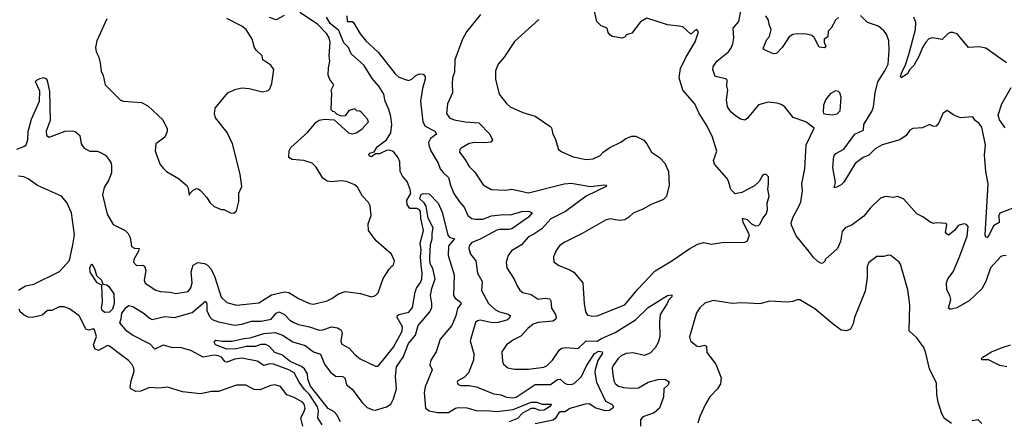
# Model space of a CAD drawing. Extents: x 2087054 to 2277909, y 548907 to 753496.
# Tile 318 of 444: x 2184403 to 2191549, y 701317 to 704228. Entities that reach past the tile are written whole.
import ezdxf

# ---------------------------------------------------------------- set-up
doc = ezdxf.new("R2010")
doc.units = 0

msp = doc.modelspace()

# ---------------------------------------------------------------- linework, layer by layer
at = {"layer": '0CON20XD'}
for points in [[(2191563, 702513), (2191545, 702514.4), (2191525, 702506.7), (2191448.8, 702425), (2191414.3, 702324.3), (2191385, 702271.9), (2191294.7, 702185.3), (2191205, 702133.3), (2191164.5, 702124.5), (2191152.5, 702125), (2191145, 702132.5), (2191160, 702195), (2191154, 702225), (2191132.5, 702265), (2191129.4, 702315), (2191138, 702345), (2191177.8, 702395), (2191224.3, 702504.3), (2191278.6, 702655), (2191285.9, 702724.1), (2191275, 702740), (2191255, 702743.3), (2191215, 702732.5), (2191186.7, 702695), (2191145, 702662.5), (2191130.7, 702670.7), (2191122.5, 702685), (2191132.5, 702735), (2191126.1, 702746.1), (2191055, 702752.5), (2191035, 702747.5), (2191015, 702753.8), (2190956.7, 702795), (2190915, 702816), (2190816.7, 702925), (2190775, 702943.3), (2190745, 702936.2), (2190686.4, 702943.6), (2190650.3, 702929.7), (2190575, 702857.5), (2190530.2, 702799.8), (2190445, 702737.1), (2190394, 702715), (2190372.4, 702687.6), (2190360.8, 702615), (2190338, 702565), (2190250, 702485), (2190250, 702475), (2190235, 702460), (2190223.3, 702456.7), (2190195, 702472), (2190165, 702498.8), (2190128.3, 702548.3), (2190037.6, 702657.6), (2190003.6, 702735), (2190002.4, 702752.4), (2190015.8, 702795), (2190060.6, 702875), (2190071.1, 702905), (2190083.8, 702985), (2190079.3, 703035), (2190100.3, 703145), (2190111.9, 703318.1), (2190168.3, 703438.3), (2190107.5, 703485), (2190016.8, 703516.8), (2189955, 703594), (2189930.3, 703610.3), (2189900.3, 703620.3), (2189835, 703627.8), (2189765, 703608), (2189685, 703511.2), (2189665, 703498), (2189635, 703504.2), (2189595, 703530.8), (2189565, 703558), (2189541.1, 703595), (2189532.1, 703645), (2189541.5, 703715), (2189534.4, 703745), (2189536.9, 703786.9), (2189526.7, 703796.7), (2189451.2, 703815), (2189432.9, 703865), (2189437.1, 703885), (2189463.4, 703926.6), (2189547, 703993), (2189565, 704018.8), (2189577.8, 704052.2), (2189586.5, 704095), (2189580.8, 704165), (2189623.1, 704215), (2189641.9, 704315)], [(2184382.8, 703287.2), (2184433.6, 703306.4), (2184450.5, 703319.5), (2184462.5, 703355), (2184464.6, 703415.4), (2184487.7, 703505), (2184546.5, 703635), (2184548, 703708), (2184518, 703775), (2184523.3, 703785), (2184545, 703798), (2184575, 703808), (2184595, 703796.7), (2184602, 703785), (2184620, 703705), (2184624, 703495), (2184595, 703417.5), (2184597.5, 703385), (2184615.6, 703374.4), (2184731.5, 703418.5), (2184785, 703420.8), (2184805, 703415.8), (2184838.6, 703385), (2184849.2, 703325), (2184871.2, 703295), (2184912.4, 703272.4), (2184965, 703272.5), (2184985, 703265.8), (2185025, 703243.3), (2185053.3, 703205), (2185065.8, 703185.8), (2185070, 703165), (2185068.8, 703115), (2185048.9, 703065), (2185015, 703008.8), (2185003.3, 702955), (2185036.8, 702815), (2185080.6, 702740.6), (2185168, 702695), (2185190.8, 702675), (2185204.3, 702645), (2185215, 702578.8), (2185235, 702568.6), (2185268.8, 702565), (2185264.3, 702545), (2185232.2, 702485), (2185229.2, 702465), (2185251.1, 702441.1), (2185294.3, 702444.3), (2185307.8, 702437.8), (2185317.9, 702405), (2185305.6, 702335), (2185313, 702313), (2185391.7, 702261.7), (2185422.3, 702252.3), (2185495, 702249.2), (2185535, 702238.8), (2185625, 702252), (2185645, 702280), (2185654.6, 702315.4), (2185648, 702395), (2185662.2, 702445), (2185695, 702463.3), (2185745, 702456.2), (2185765.5, 702445), (2185792.5, 702415), (2185817.9, 702357.9), (2185865, 702212.9), (2185905, 702172.1), (2185975, 702154.5), (2186139.1, 702170.9), (2186230.5, 702229.5), (2186325, 702250), (2186355.7, 702245.7), (2186425, 702202.5), (2186505, 702165.6), (2186535, 702160), (2186634.6, 702185.4), (2186668.7, 702201.3), (2186716.7, 702235), (2186765, 702253.8), (2186875, 702238.8), (2186956.4, 702213.6), (2186985, 702223.3), (2187005, 702242.5), (2187041.7, 702348.3), (2187084.2, 702415.8), (2187104.2, 702435.8), (2187115, 702447.5), (2187122.5, 702475), (2187101.2, 702525), (2186990.8, 702620.8), (2186933.8, 702695), (2186931.4, 702745), (2186954, 702805), (2186946, 702875), (2186935, 702898.8), (2186891.2, 702945), (2186855, 703010), (2186835, 703028.8), (2186775, 703050.8), (2186735, 703057.1), (2186665, 703049.2), (2186635, 703054), (2186603.8, 703075), (2186555.6, 703155.6), (2186524.4, 703184.4), (2186465, 703204.4), (2186380.6, 703210.6), (2186357, 703227), (2186359.6, 703275), (2186370.9, 703299.1), (2186495, 703411.1), (2186555, 703482), (2186575, 703497.5), (2186615, 703504.3), (2186685, 703500), (2186790, 703405), (2186815, 703398), (2186844.3, 703405.7), (2186885, 703431.2), (2186933.3, 703485), (2186926.7, 703505), (2186883, 703553), (2186871.7, 703561.7), (2186850, 703565), (2186835, 703580), (2186791.7, 703568.3), (2186765, 703530), (2186735, 703527.5), (2186705, 703540), (2186688.3, 703558.3), (2186675, 703560), (2186663, 703573), (2186667.5, 703695), (2186662.5, 703715), (2186682.5, 703755), (2186652.9, 703792.9), (2186641.4, 703825), (2186643, 703877), (2186653.3, 703925), (2186649.2, 703965), (2186656.8, 704063.2), (2186649.5, 704095), (2186631.2, 704125), (2186563.8, 704195), (2186435, 704280)], [(2185035.5, 704234.5), (2184962.5, 704075), (2184953.3, 704025), (2184956.7, 703995), (2184976, 703956), (2184986.2, 703915), (2184993.9, 703853.9), (2185007.5, 703822.5), (2185023.8, 703755), (2185135, 703643.3), (2185156.1, 703636.1), (2185287.5, 703625), (2185332.3, 703602.3), (2185440.3, 703500.3), (2185474, 703435), (2185473.8, 703415), (2185455, 703373.3), (2185390, 703325), (2185386.7, 703275), (2185396.1, 703246.1), (2185423.3, 703175), (2185446.1, 703146.1), (2185467.5, 703125), (2185555, 703073.3), (2185615, 703023.3), (2185624.2, 703004.2), (2185633, 702953), (2185636.7, 702965), (2185660.9, 702989.1), (2185685, 703000), (2185698.8, 702998.8), (2185715.9, 702985.9), (2185758.3, 702938.3), (2185785, 702897.5), (2185815, 702870), (2185865, 702847.5), (2185885, 702847.5), (2185933.6, 702823.6), (2185957, 702823), (2185975, 702840), (2185993, 702907), (2185993.9, 702966.1), (2186013.8, 703015), (2186003.8, 703105), (2185946.2, 703326.2), (2185908.8, 703408.8), (2185823.3, 703515), (2185816.4, 703546.4), (2185821.2, 703585), (2185913.3, 703695), (2185965, 703720), (2186015, 703732), (2186068.3, 703728.3), (2186165, 703703.3), (2186205, 703712.5), (2186217.5, 703725), (2186233.3, 703765), (2186246.2, 703865), (2186225, 703897.5), (2186167.5, 703935), (2186162.5, 703965), (2186118.8, 704005), (2186106.7, 704025), (2186088.8, 704085), (2186046, 704155), (2186015, 704181.4), (2185906.7, 704235)], [(2186597.7, 701285), (2186567.6, 701335), (2186571.6, 701385), (2186564, 701416), (2186505, 701504.8), (2186469.9, 701539.9), (2186430, 701595), (2186395, 701662.9), (2186356.7, 701685), (2186244.6, 701725.4), (2186215, 701726.2), (2186175, 701715.4), (2186125, 701747.5), (2186015, 701767.6), (2185965, 701762.5), (2185905, 701739.7), (2185895, 701742.9), (2185866.8, 701775), (2185844.2, 701785.8), (2185815, 701790.9), (2185734.7, 701774.7), (2185645, 701824.1), (2185566.7, 701845), (2185515, 701842.5), (2185445, 701861.8), (2185383.6, 701833.6), (2185349.2, 701869.2), (2185221.8, 701935), (2185179.2, 701965), (2185128.9, 702025), (2185139.5, 702055), (2185143.6, 702096.4), (2185175, 702136.5), (2185195, 702151.8), (2185222.9, 702145), (2185305, 702093.6), (2185345, 702058.9), (2185365, 702050.5), (2185455, 702072.2), (2185525, 702064.8), (2185655, 702099.6), (2185751.9, 702181.9), (2185761.2, 702165), (2185759.7, 702115), (2185780.1, 702070.1), (2185798.4, 702048.4), (2185845, 702031.4), (2185965, 702009.2), (2186014.8, 702015.2), (2186085, 702038.4), (2186155, 702036.7), (2186228.3, 702051.7), (2186265, 702095.5), (2186285, 702104.6), (2186325, 702084.6), (2186363.5, 702045), (2186392.3, 702027.7), (2186425, 702012.9), (2186505, 701995.3), (2186575, 701972.1), (2186603.3, 701975), (2186665, 701996.2), (2186708.4, 701988.4), (2186733.3, 701973.3), (2186742.7, 701955), (2186732.6, 701892.6), (2186740.3, 701870.3), (2186795, 701840.8), (2186835, 701794), (2186873.8, 701763.8), (2186985, 701711.2), (2187005, 701711.2), (2187115, 701848.1), (2187179.6, 701965), (2187181.8, 701995), (2187142.1, 702065), (2187141.8, 702075), (2187155, 702086), (2187226.5, 702103.5), (2187254.3, 702135.7), (2187272.6, 702247.4), (2187283.4, 702276.6), (2187312.6, 702317.4), (2187321.3, 702345), (2187324.7, 702385), (2187316.7, 702443.3), (2187312.4, 702505), (2187316.8, 702555), (2187309.3, 702605), (2187333.6, 702695), (2187312.9, 702785), (2187310.5, 702835), (2187304.6, 702845), (2187285, 702854.7), (2187235, 702855.8), (2187215.2, 702885), (2187213.1, 702916.9), (2187240.6, 702965), (2187237.3, 702995), (2187215, 703050.9), (2187180.6, 703090.6), (2187164.4, 703124.4), (2187160.5, 703195), (2187149.3, 703225), (2187115, 703270.7), (2187085, 703280.5), (2187065, 703277.4), (2187015, 703253.7), (2186985, 703251.9), (2186955, 703232), (2186940.6, 703235), (2186935.6, 703245), (2186945, 703258.5), (2186975, 703267.5), (2186996.6, 703303.4), (2187063.8, 703355), (2187096, 703405), (2187102.8, 703465), (2187096.3, 703525), (2187083, 703575), (2187055.4, 703635), (2187045.6, 703685.6), (2187009.8, 703745), (2186961, 703801), (2186901.6, 703895), (2186808.7, 703978.7), (2186788.8, 704025), (2186755, 704060), (2186719.3, 704149.3), (2186655, 704200.4), (2186630, 704245)], [(2186323.2, 704256.8), (2186265, 704226.4), (2186215, 704244.5)], [(2186776, 704255), (2186780, 704215), (2186815, 704213.8), (2186825, 704206.2), (2186874, 704124), (2186913.9, 704073.9), (2187005, 703992.7), (2187127.7, 703835), (2187155, 703809.6), (2187225, 703786.1), (2187248.9, 703795), (2187277.1, 703822.9), (2187305, 703833), (2187330.5, 703830.5), (2187345.6, 703815.6), (2187346.6, 703795), (2187325, 703726.7), (2187312.7, 703635), (2187327.8, 703485), (2187345, 703454.6), (2187415, 703417.3), (2187426.7, 703395), (2187383.9, 703365), (2187369.7, 703335), (2187371.2, 703315), (2187387.6, 703275), (2187439.7, 703185), (2187453.9, 703143.9), (2187475, 703116.4), (2187515, 703080.8), (2187528.4, 703025), (2187554.2, 702965), (2187595.5, 702905), (2187628.1, 702865), (2187655.7, 702805), (2187683.7, 702783.7), (2187708.3, 702778.3), (2187765, 702778.8), (2187826.3, 702803.7), (2187915, 702812.4), (2187965, 702810.8), (2188055, 702835.3), (2188102.5, 702835), (2188122.5, 702825), (2188095, 702792.5), (2187975, 702708.3), (2187955, 702703.3), (2187885.9, 702704.1), (2187865, 702697.6), (2187738.8, 702631.2), (2187685, 702609.6), (2187664.5, 702585), (2187661.5, 702565), (2187674.5, 702525), (2187712.7, 702475), (2187724.5, 702385), (2187760, 702325), (2187755, 702260), (2187804.7, 702165), (2187855, 702120.5), (2187885, 702105.8), (2187948.5, 702088.5), (2187965.8, 702075), (2187952.9, 702055), (2187937.5, 702045), (2187875, 702027.4), (2187834, 702026), (2187745, 702045.4), (2187725, 702040), (2187711.7, 702028.3), (2187672.9, 701895), (2187699.8, 701799.8), (2187695.4, 701755), (2187658.9, 701661.1), (2187630.6, 701629.4), (2187583.3, 701605), (2187576.7, 701595), (2187585, 701577.5), (2187605, 701568.8), (2187665, 701569.4), (2187715, 701560.5), (2187845, 701510.6), (2187895, 701501.1), (2187935, 701484.7), (2187985, 701481.1), (2188006.5, 701485), (2188145, 701576.6), (2188255, 701576.2), (2188305, 701612.9), (2188324.5, 701615.5), (2188355, 701588.5), (2188375, 701579.7), (2188405, 701577.1), (2188426.3, 701583.7), (2188481.2, 701635), (2188516.7, 701713.3), (2188575, 701802.9), (2188605, 701818.3), (2188629.2, 701815), (2188632.7, 701805), (2188599.2, 701750.8), (2188578.4, 701685), (2188576.7, 701663.3), (2188589.1, 701595), (2188654.3, 701455), (2188703.1, 701433.1), (2188712.9, 701415), (2188708, 701405), (2188680.7, 701389.3), (2188655, 701387), (2188585, 701404.3), (2188535, 701437.2), (2188506, 701435), (2188395, 701401.9), (2188361.5, 701378.5), (2188325, 701379.2), (2188315, 701372.5), (2188289.7, 701330.3), (2188275, 701319.2), (2188145, 701290.4)], [(2187746.9, 704265), (2187645, 704138.9)], [(2188171.7, 704228.3), (2187995, 704070), (2187919.2, 703955), (2187876.2, 703905), (2187856.7, 703855), (2187856.7, 703795), (2187882.5, 703687.5), (2187935, 703617.5), (2187962.5, 703595), (2188055, 703554.2), (2188145, 703527.1), (2188250, 703455), (2188262, 703442), (2188271.2, 703395), (2188288.8, 703365), (2188313.3, 703285), (2188336.4, 703266.4), (2188420, 703230), (2188515, 703211.4), (2188565, 703215.8), (2188615, 703241.2), (2188636.7, 703265), (2188685, 703300), (2188765, 703338.8), (2188802.5, 703365), (2188845, 703382), (2188875, 703382), (2188931.7, 703351.7), (2188955, 703326.7), (2188988.8, 703265), (2189045.6, 703225.6), (2189085.6, 703185.6), (2189112, 703125), (2189115.7, 703024.3), (2189097.5, 702945), (2189075, 702920.6), (2188985, 702885.8), (2188925, 702850), (2188855, 702822.5), (2188825, 702792.5), (2188795, 702773.8), (2188755, 702768.8), (2188685, 702781.2), (2188655, 702772), (2188485, 702674.3), (2188355, 702610), (2188323.5, 702586.5), (2188299.2, 702555), (2188278, 702505), (2188279.3, 702469.3), (2188315, 702441.2), (2188395, 702411.2), (2188424.1, 702394.1), (2188488.8, 702315), (2188498.8, 702165), (2188510, 702105), (2188525, 702081.2), (2188565, 702073.8)], [(2188565, 702073.8), (2188595, 702076.2), (2188794.4, 702155.6), (2188889.1, 702270.9), (2189015, 702404.2), (2189135, 702476), (2189266.7, 702565), (2189325, 702596), (2189365, 702608), (2189425, 702597.5), (2189498.8, 702608.8), (2189665, 702611.2), (2189685, 702621.2), (2189700.6, 702665), (2189654.2, 702755), (2189650, 702785), (2189682.5, 702775), (2189714.2, 702744.2), (2189745, 702730), (2189765, 702732.5), (2189776.1, 702743.9), (2189796.7, 702785), (2189820, 702815), (2189830, 702845), (2189826.7, 702895), (2189842.5, 702945), (2189833, 702997), (2189837, 703033), (2189837, 703087), (2189821.7, 703101.7), (2189805, 703102.5), (2189793.9, 703096.1), (2189768.8, 703051.2), (2189735, 703020), (2189645, 702972.5), (2189595, 702962.5), (2189564.1, 702994.1), (2189548, 703055), (2189536, 703075), (2189445, 703177.5), (2189438, 703205), (2189462.7, 703272.7), (2189430, 703375), (2189393.4, 703453.4), (2189330.7, 703550.7), (2189304, 703615), (2189215.7, 703715.7), (2189188.9, 703805), (2189198, 703872), (2189236.6, 703953.4), (2189305, 704067.5), (2189329.3, 704139.3), (2189315, 704157.5), (2189273, 704123), (2189215, 704176.7), (2189189.5, 704180.5), (2189105, 704191.2), (2188955, 704238.8), (2188909.2, 704210.8), (2188845, 704130), (2188805, 704117.5), (2188796.4, 704103.6), (2188775, 704093.3), (2188705, 704105.8), (2188685, 704118), (2188674.3, 704135), (2188667, 704167), (2188623.8, 704183.8), (2188591.2, 704215), (2188575, 704290)], [(2190345, 704242.2), (2190323.3, 704225), (2190292.9, 704165), (2190271.2, 704145), (2190267.5, 704102.5), (2190242.5, 704085), (2190241.4, 704061.4), (2190252.5, 704035), (2190245, 704022.5), (2190205, 704027.5), (2190168.2, 704098.2), (2190152.4, 704112.4), (2190112.8, 704122.8), (2190045, 704123.6), (2190015, 704119.4), (2189987.1, 704102.9), (2189935.7, 704024.3), (2189895, 703982), (2189875, 703980), (2189807.5, 704007.5), (2189800, 704015), (2189800.8, 704025), (2189826.6, 704083.4), (2189844.5, 704105.5), (2189857.3, 704157.3), (2189842, 704192), (2189836.4, 704225), (2189819.1, 704255)], [(2191619.1, 702860.9), (2191517.1, 702822.9), (2191508.6, 702805), (2191512.5, 702755), (2191470.7, 702729.3), (2191440, 702665), (2191425, 702646), (2191415, 702646.7), (2191411.2, 702665), (2191428.9, 702991.1), (2191431.2, 703035), (2191415.8, 703125.8), (2191405.3, 703244.7), (2191413.2, 703315), (2191386.3, 703446.3), (2191365, 703476), (2191336.7, 703495), (2191320.7, 703520.7), (2191230, 703515), (2191183, 703533), (2191135, 703566.7), (2191102.5, 703545), (2191072.7, 703477.3), (2191055, 703453.3), (2191035, 703451.2), (2191005, 703466.2), (2190955, 703441.2), (2190885, 703436.2), (2190862.5, 703425), (2190837.5, 703385), (2190790.8, 703355), (2190661.8, 703318.2), (2190611.7, 703288.3), (2190565, 703244.2), (2190523.6, 703226.4), (2190466.4, 703183.6), (2190385, 703046.9), (2190365, 703028.6), (2190330, 703010), (2190313.8, 703005), (2190322.9, 703045), (2190303.5, 703153.5), (2190310.6, 703235), (2190327.1, 703255), (2190383.7, 703286.4), (2190464.8, 703395.2), (2190526, 703425), (2190530.4, 703465), (2190589.2, 703565), (2190600, 703595), (2190611.3, 703695), (2190631.3, 703775), (2190682.2, 703855), (2190705.4, 703905), (2190714.4, 704005), (2190711.4, 704075), (2190695, 704121.2), (2190675, 704147.1), (2190635, 704180.8), (2190556.3, 704206.3), (2190505, 704257.8)], [(2191564, 703914), (2191415, 704020), (2191368.6, 704031.4), (2191290, 704025), (2191206, 704125), (2191175, 704135.5), (2191155.6, 704134.4), (2191141.7, 704128.3), (2191097, 704083), (2191025, 704095.5), (2191002, 704088), (2190980, 704065), (2190955.4, 704025), (2190929.5, 703960.5), (2190892.9, 703895), (2190864, 703865), (2190845.7, 703835), (2190800, 703805), (2190796.2, 703815), (2190805.6, 703845), (2190828.8, 703891.2), (2190857.2, 703975), (2190903.3, 704155), (2190907.8, 704207.8), (2190892.5, 704245)], [(2187645, 704138.9), (2187616.4, 704085), (2187560, 703935), (2187558, 703845), (2187544.3, 703805), (2187541.2, 703761.2), (2187544, 703696), (2187507.5, 703615), (2187500, 703545), (2187522, 703515), (2187555, 703500), (2187635, 703486), (2187735, 703478.8), (2187814.3, 703395), (2187834, 703355), (2187821.9, 703338.1), (2187775, 703331.8), (2187705, 703335.3), (2187665, 703328), (2187605.7, 703295), (2187597.1, 703285), (2187594.3, 703265), (2187633.3, 703215), (2187665, 703160), (2187705, 703118.8), (2187767.6, 703027.6), (2187824.4, 702994.4), (2187928, 702988), (2187975, 702997.1), (2188095, 702970.6), (2188355, 703034.7), (2188405, 703040.8), (2188544.6, 703015.4), (2188645, 703028.2), (2188661.2, 703025), (2188658.8, 703015), (2188514, 702945), (2188365, 702834.6), (2188258.2, 702781.8), (2188192.1, 702707.9), (2188135, 702668.5), (2188095, 702650), (2188045, 702591.9), (2187971.1, 702548.9), (2187947.1, 702515), (2187933.6, 702465), (2187938.9, 702425), (2187992.1, 702342.1), (2188013, 702293), (2188033.3, 702263.3), (2188055.6, 702245.6), (2188115, 702230.5), (2188165, 702198.1), (2188215.4, 702204.6), (2188249.8, 702199.8), (2188258.5, 702185), (2188261.3, 702131.3), (2188292.7, 702085), (2188297.3, 702065), (2188290.8, 702049.2), (2188273.1, 702036.9), (2188165, 702027.3), (2188130, 702015), (2188090.8, 701985), (2188040.6, 701929.4), (2187987.5, 701902.5), (2187936.2, 701865), (2187901.4, 701815), (2187905.7, 701745), (2187914.3, 701725), (2187945, 701698.9), (2187995, 701689.1), (2188095, 701689.2), (2188205.8, 701704.2), (2188230.6, 701715), (2188270.8, 701755), (2188320.8, 701829.2), (2188337.8, 701842.2), (2188365.6, 701845.6), (2188455, 701838.1), (2188515, 701893.3), (2188595, 701892.4), (2188625, 701911.4), (2188725, 701954.7), (2188872.4, 702047.6), (2188963.4, 702136.6), (2189105, 702224.2), (2189135, 702227.5), (2189135.7, 702215), (2189111.1, 702188.9), (2189102.5, 702165), (2189050.6, 702085), (2189045.6, 702035), (2189048.1, 701925), (2189036.6, 701883.4), (2189015, 701843.8), (2188978.8, 701805), (2188935, 701787.5), (2188855, 701806.7), (2188805, 701801.4), (2188767.8, 701785), (2188745.4, 701765), (2188709.2, 701715), (2188702.5, 701695), (2188704.1, 701665.9), (2188714, 701605), (2188724.2, 701585), (2188748.8, 701565), (2188786, 701556), (2188845, 701550), (2188895, 701553.8), (2188965, 701594.3), (2189035.5, 701614.5), (2189085.5, 701615.5), (2189117.2, 701597.2), (2189110, 701575), (2189078.8, 701545), (2189076.1, 701486.1), (2189046, 701405), (2189007.4, 701372.6), (2188926.5, 701343.5), (2188908.5, 701321.5), (2188907.5, 701275)], [(2191555, 703441.2), (2191515, 703500), (2191504.6, 703535), (2191530, 703615), (2191598, 703735)], [(2190305, 703537.3), (2190335, 703542.5), (2190356.9, 703565), (2190365.7, 703665), (2190355, 703696.7), (2190345, 703706.7), (2190325, 703710), (2190285, 703690), (2190252, 703645), (2190237.5, 703605), (2190233.8, 703555), (2190237.5, 703545), (2190255, 703540), (2190305, 703537.3)], [(2184395, 702262), (2184445, 702292.9), (2184505, 702307.1), (2184692.6, 702397.4), (2184763, 702477), (2184789.1, 702590.9), (2184800, 702665), (2184777.6, 702825), (2184745, 702898.9), (2184705.2, 702945.2), (2184532.7, 703022.7), (2184465, 703070.6), (2184433.3, 703085), (2184395, 703090.5)], [(2186731.2, 701305), (2186705, 701357.9), (2186685, 701378.1), (2186642.3, 701402.3), (2186513.7, 701565), (2186494.5, 701615), (2186490.8, 701655), (2186470.5, 701690.5), (2186449, 701709), (2186365, 701744.5), (2186305, 701791.6), (2186255, 701808.7), (2186215, 701853.5), (2186188.5, 701868.5), (2186153.2, 701866.8), (2186115, 701854.2), (2186045.6, 701854.4), (2185975, 701837.3), (2185905, 701834.1), (2185824.4, 701865), (2185813.1, 701885), (2185825, 701900), (2185872.9, 701892.9), (2185945, 701893.1), (2186028.5, 701911.5), (2186075, 701915.2), (2186175, 701948.8), (2186258, 701955), (2186308.9, 701935), (2186385, 701886.2), (2186475, 701859.5), (2186535, 701814.1), (2186585, 701798.1), (2186614.7, 701725), (2186655, 701670), (2186695, 701637.9), (2186745, 701635.5), (2186761.4, 701625), (2186775.5, 701575), (2186815, 701542.4), (2186885, 701450), (2186925, 701410), (2186965, 701392.3), (2186985, 701390), (2187065, 701416.2), (2187095.3, 701434.7), (2187116.2, 701473.8), (2187136.7, 701545), (2187130.2, 701635), (2187138.4, 701705), (2187185.6, 701775), (2187225.6, 701874.4), (2187275.7, 701935), (2187295.9, 702005), (2187379.5, 702105), (2187392.8, 702137.2), (2187394.7, 702165), (2187384.7, 702225), (2187393.8, 702275), (2187417.4, 702345), (2187400.2, 702420.2), (2187382.4, 702455), (2187379.2, 702495), (2187385.4, 702594.6), (2187396.9, 702635), (2187396.5, 702675), (2187404.7, 702715), (2187366.4, 702786.4), (2187353.2, 702873.2), (2187337.6, 702897.6), (2187306.7, 702925), (2187315, 702954.4), (2187330, 702965), (2187375, 702963.3), (2187439.2, 702895), (2187469.8, 702829.8), (2187511.1, 702661.1), (2187525.5, 702645.5), (2187557.5, 702635), (2187515.3, 702584.7), (2187511.8, 702515), (2187556.7, 702375), (2187551.2, 702225), (2187563.6, 702203.6), (2187601.4, 702175), (2187605.7, 702165), (2187581.4, 702128.6), (2187568, 702075), (2187538.9, 702005), (2187455, 701905.5), (2187426.1, 701813.9), (2187385.7, 701755), (2187380.1, 701720.1), (2187397.5, 701685), (2187345, 701559.2), (2187338.2, 701518.2), (2187347.3, 701405), (2187374.8, 701384.8), (2187435, 701374), (2187515, 701373.2), (2187565, 701404.8), (2187585, 701410.8), (2187647.4, 701407.4), (2187725.3, 701385.3), (2187785, 701389), (2187865, 701380.4), (2187985, 701395.2), (2188115, 701448.3), (2188155, 701450), (2188195, 701434.6), (2188263.3, 701435), (2188248, 701415), (2188208.8, 701391.2), (2188175, 701387.3), (2188143.6, 701403.6), (2188115, 701403.6), (2188051.7, 701368.3), (2188015, 701331.1), (2187954.2, 701305)], [(2191165, 701293.8), (2191115, 701331.2), (2191095.8, 701365), (2191070, 701450), (2191059.5, 701505), (2191056.2, 701586.2), (2191005, 701690), (2190979.2, 701805), (2190964.2, 701845), (2190915, 701916), (2190857.9, 701967.9), (2190862.5, 702155), (2190849.4, 702265), (2190795, 702452.5), (2190785, 702466.7), (2190725, 702513.3), (2190705, 702516.7), (2190675, 702506.7), (2190625, 702507.5), (2190565.6, 702464.4), (2190554.4, 702435), (2190554, 702355), (2190540, 702255), (2190462.5, 702065), (2190452.5, 702017.5), (2190431.7, 701978.3), (2190403.9, 701966.1), (2190365, 701970.8), (2190306.1, 702016.1), (2190175, 702126), (2190065, 702191.4), (2190045, 702192.5), (2190015, 702180), (2189974.2, 702174.2), (2189845, 702182.9), (2189775, 702164.4), (2189645, 702170.6), (2189575, 702165.6), (2189435, 702188.6), (2189375, 702166.9), (2189340, 702135), (2189315, 702096.7), (2189263.9, 701923.9), (2189272.5, 701895), (2189315, 701858.8), (2189333.9, 701853.9), (2189374.1, 701864.1), (2189387.5, 701855), (2189390.6, 701810.6), (2189454.4, 701725), (2189494.2, 701625), (2189488.3, 701581.7), (2189466.2, 701545), (2189412.1, 701487.9), (2189380, 701435), (2189338.8, 701345), (2189323.9, 701296.1)], [(2185019.4, 702099.4), (2185001.8, 702115), (2184996.9, 702135), (2185003.2, 702175), (2184998.3, 702298.3), (2184965, 702315.8), (2184915, 702393.3), (2184912.1, 702427.9), (2184925, 702453.3), (2184945, 702420), (2184959.7, 702369.7), (2184997.5, 702335), (2185006.7, 702306.7), (2185035, 702300.4), (2185050, 702290), (2185085.6, 702235), (2185088, 702165), (2185075.1, 702124.9), (2185055, 702102.8), (2185019.4, 702099.4)], [(2186457.1, 701275), (2186443.5, 701335), (2186466, 701376), (2186474.6, 701405), (2186466.1, 701435), (2186455, 701449.1), (2186395, 701483.5), (2186341.5, 701501.5), (2186295, 701563.1), (2186255, 701575.3), (2186225, 701570.8), (2186145, 701537.8), (2186105, 701541.5), (2186045, 701572.9), (2185975, 701573.1), (2185845, 701526.9), (2185795, 701526.7), (2185715, 701510.5), (2185585, 701524.2), (2185475, 701556.9), (2185415, 701551.2), (2185345, 701556), (2185282.3, 701527.7), (2185246.1, 701526.1), (2185210, 701545), (2185203.3, 701555), (2185210.6, 701605), (2185233.1, 701675), (2185230.6, 701695), (2185215.7, 701725), (2185191.3, 701751.3), (2185105, 701818), (2185055.5, 701855.5), (2185039.5, 701859.5), (2184975, 701824.2), (2184946.8, 701836.8), (2184938.1, 701865), (2184959.2, 701925), (2184945, 701973.8), (2184935, 701981.2), (2184905, 701972.5), (2184885, 701976), (2184835, 702077.1), (2184765, 702128.1), (2184725, 702141.5), (2184689.1, 702140.9), (2184635, 702114.4), (2184605, 702114.3), (2184565, 702080.8), (2184495, 702064), (2184465, 702067.5), (2184435, 702080), (2184406.5, 702105), (2184398.5, 702125)], [(2191566.7, 701705), (2191517.5, 701715), (2191435, 701756.2), (2191387, 701757), (2191382.5, 701765), (2191392.5, 701775), (2191455, 701814.3), (2191533.7, 701846.3), (2191595, 701865.7)], [(2191386, 701295), (2191359.5, 701319.5), (2191315, 701314)]]:
    msp.add_lwpolyline(points, dxfattribs=at)

doc.saveas('drawing.dxf')
